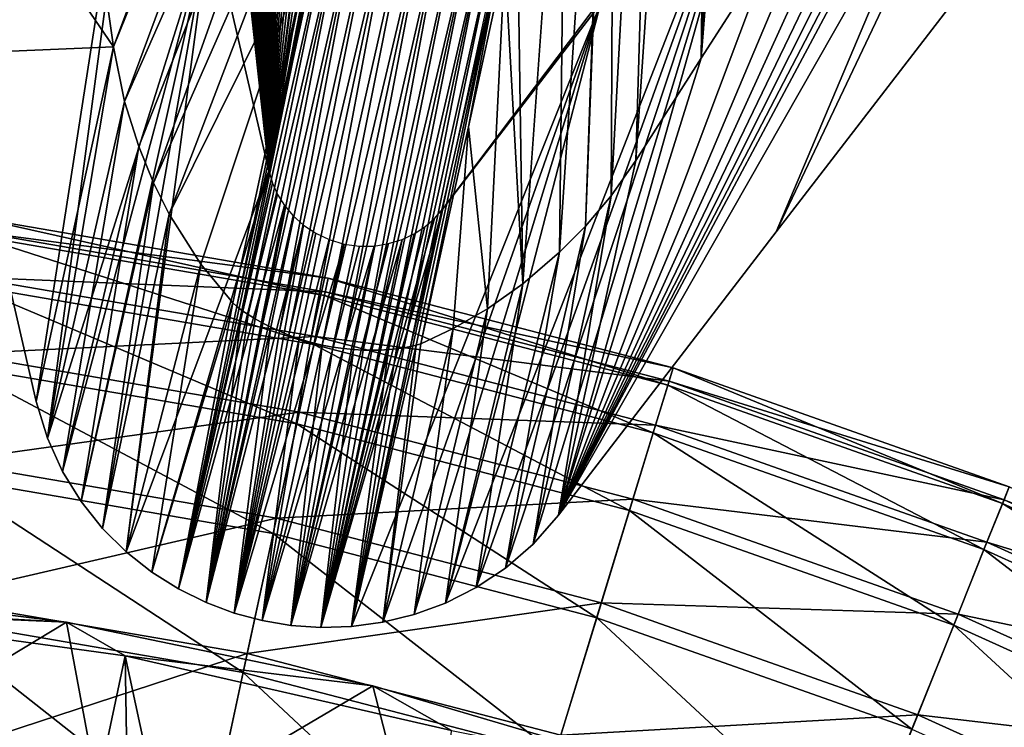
# Model space of a CAD drawing. Header units: millimetres. Extents: x -208 to -25, y 23 to 205.
# Tile 507 of 635: x -112.4 to -105.37, y 139.92 to 144.97. Entities that reach past the tile are written whole.
import ezdxf

# ---------------------------------------------------------------- set-up
doc = ezdxf.new("R2010")
doc.units = ezdxf.units.MM
doc.header["$LTSCALE"] = 65.185185
for name, color, linetype in [('133', 7, 'CONTINUOUS'), ('14', 7, 'CONTINUOUS'), ('174', 7, 'CONTINUOUS'), ('23', 7, 'CONTINUOUS'), ('250', 7, 'CONTINUOUS'), ('299', 7, 'CONTINUOUS'), ('300', 7, 'CONTINUOUS'), ('301', 7, 'CONTINUOUS'), ('33', 7, 'CONTINUOUS'), ('422', 7, 'CONTINUOUS'), ('449', 7, 'CONTINUOUS'), ('487', 7, 'CONTINUOUS'), ('530', 7, 'CONTINUOUS'), ('79', 7, 'CONTINUOUS')]:
    doc.layers.add(name, color=color, linetype=linetype)

msp = doc.modelspace()

# ---------------------------------------------------------------- linework, layer by layer
at = {"layer": '133', "linetype": 'CONTINUOUS'}
for points in [[(-112.7734, 147.6981, -168.76), (-111.4649, 147.5277, -168.76), (-112.8613, 144.7307, -164.0611), (-112.7734, 147.6981, -168.76)], [(-112.8613, 144.7307, -164.0611), (-111.4649, 147.5277, -168.76), (-112.2865, 142.2436, -160.266), (-112.8613, 144.7307, -164.0611)], [(-112.2865, 142.2436, -160.266), (-111.4649, 147.5277, -168.76), (-112.2065, 141.9811, -159.8724), (-112.2865, 142.2436, -160.266)], [(-111.4649, 147.5277, -168.76), (-111.0404, 145.6902, -165.9852), (-112.2065, 141.9811, -159.8724), (-111.4649, 147.5277, -168.76)], [(-109.1429, 140.9146, -159.2229), (-109.3614, 140.8042, -158.9635), (-107.1054, 146.5792, -168.76), (-109.1429, 140.9146, -159.2229)], [(-107.1054, 146.5792, -168.76), (-109.3614, 140.8042, -158.9635), (-108.255, 145.0841, -165.9852), (-107.1054, 146.5792, -168.76)], [(-108.9332, 141.0544, -159.5254), (-109.1429, 140.9146, -159.2229), (-107.1054, 146.5792, -168.76), (-108.9332, 141.0544, -159.5254)], [(-108.7353, 141.2258, -159.8725), (-108.9332, 141.0544, -159.5254), (-107.1054, 146.5792, -168.76), (-108.7353, 141.2258, -159.8725)], [(-108.5535, 141.4314, -160.266), (-108.7353, 141.2258, -159.8725), (-107.1054, 146.5792, -168.76), (-108.5535, 141.4314, -160.266)], [(-105.8434, 146.1902, -168.76), (-108.5535, 141.4314, -160.266), (-107.1054, 146.5792, -168.76), (-105.8434, 146.1902, -168.76)], [(-108.5535, 141.4314, -160.266), (-105.8434, 146.1902, -168.76), (-106.9974, 143.4548, -164.0611), (-108.5535, 141.4314, -160.266)], [(-105.8434, 146.1902, -168.76), (-105.3967, 145.5354, -168.0037), (-106.9974, 143.4548, -164.0611), (-105.8434, 146.1902, -168.76)], [(-112.2065, 141.9811, -159.8724), (-111.0404, 145.6902, -165.9852), (-112.0978, 141.7429, -159.5253), (-112.2065, 141.9811, -159.8724)], [(-112.0978, 141.7429, -159.5253), (-111.0404, 145.6902, -165.9852), (-111.9651, 141.5286, -159.2227), (-112.0978, 141.7429, -159.5253)], [(-111.9651, 141.5286, -159.2227), (-111.0404, 145.6902, -165.9852), (-111.8122, 141.3373, -158.9633), (-111.9651, 141.5286, -159.2227)], [(-111.8122, 141.3373, -158.9633), (-111.0404, 145.6902, -165.9852), (-111.6429, 141.1696, -158.747), (-111.8122, 141.3373, -158.9633)], [(-111.0404, 145.6902, -165.9852), (-110.6249, 143.8905, -163.2928), (-111.6429, 141.1696, -158.747), (-111.0404, 145.6902, -165.9852)], [(-109.8103, 140.6664, -158.5738), (-110.0342, 140.6361, -158.4422), (-108.255, 145.0841, -165.9852), (-109.8103, 140.6664, -158.5738)], [(-108.255, 145.0841, -165.9852), (-110.0342, 140.6361, -158.4422), (-109.3806, 143.6197, -163.2928), (-108.255, 145.0841, -165.9852)], [(-109.585, 140.7219, -158.7472), (-109.8103, 140.6664, -158.5738), (-108.255, 145.0841, -165.9852), (-109.585, 140.7219, -158.7472)], [(-109.3614, 140.8042, -158.9635), (-109.585, 140.7219, -158.7472), (-108.255, 145.0841, -165.9852), (-109.3614, 140.8042, -158.9635)], [(-111.6429, 141.1696, -158.747), (-110.6249, 143.8905, -163.2928), (-111.4609, 141.0254, -158.5736), (-111.6429, 141.1696, -158.747)], [(-111.4609, 141.0254, -158.5736), (-110.6249, 143.8905, -163.2928), (-111.2698, 140.9049, -158.442), (-111.4609, 141.0254, -158.5736)], [(-110.6249, 143.8905, -163.2928), (-110.5989, 143.8035, -163.1653), (-111.2698, 140.9049, -158.442), (-110.6249, 143.8905, -163.2928)], [(-110.5989, 143.8035, -163.1653), (-110.5612, 143.7214, -163.0489), (-111.2698, 140.9049, -158.442), (-110.5989, 143.8035, -163.1653)], [(-110.5612, 143.7214, -163.0489), (-110.5124, 143.6436, -162.943), (-111.2698, 140.9049, -158.442), (-110.5612, 143.7214, -163.0489)], [(-111.2698, 140.9049, -158.442), (-110.5124, 143.6436, -162.943), (-111.0731, 140.8076, -158.3511), (-111.2698, 140.9049, -158.442)], [(-110.5124, 143.6436, -162.943), (-110.4512, 143.5713, -162.8497), (-111.0731, 140.8076, -158.3511), (-110.5124, 143.6436, -162.943)], [(-110.4512, 143.5713, -162.8497), (-110.3756, 143.5037, -162.7686), (-111.0731, 140.8076, -158.3511), (-110.4512, 143.5713, -162.8497)], [(-110.0342, 140.6361, -158.4422), (-110.2535, 140.6294, -158.3512), (-109.3806, 143.6197, -163.2928), (-110.0342, 140.6361, -158.4422)], [(-109.3806, 143.6197, -163.2928), (-110.2535, 140.6294, -158.3512), (-109.4404, 143.5515, -163.1654), (-109.3806, 143.6197, -163.2928)], [(-111.0731, 140.8076, -158.3511), (-110.3756, 143.5037, -162.7686), (-110.8723, 140.7323, -158.298), (-111.0731, 140.8076, -158.3511)], [(-110.3756, 143.5037, -162.7686), (-110.2885, 143.4452, -162.7059), (-110.8723, 140.7323, -158.298), (-110.3756, 143.5037, -162.7686)], [(-109.4404, 143.5515, -163.1654), (-110.2535, 140.6294, -158.3512), (-109.5088, 143.4925, -163.0491), (-109.4404, 143.5515, -163.1654)], [(-109.5088, 143.4925, -163.0491), (-110.2535, 140.6294, -158.3512), (-109.5854, 143.4421, -162.9432), (-109.5088, 143.4925, -163.0491)], [(-110.2885, 143.4452, -162.7059), (-110.1927, 143.4007, -162.6683), (-110.8723, 140.7323, -158.298), (-110.2885, 143.4452, -162.7059)], [(-109.5854, 143.4421, -162.9432), (-110.2535, 140.6294, -158.3512), (-109.6711, 143.4017, -162.8499), (-109.5854, 143.4421, -162.9432)], [(-110.1927, 143.4007, -162.6683), (-110.0869, 143.3683, -162.6536), (-110.8723, 140.7323, -158.298), (-110.1927, 143.4007, -162.6683)], [(-110.0869, 143.3683, -162.6536), (-110.6722, 140.6786, -158.2812), (-110.8723, 140.7323, -158.298), (-110.0869, 143.3683, -162.6536)], [(-109.9772, 143.3538, -162.6684), (-110.6722, 140.6786, -158.2812), (-110.0869, 143.3683, -162.6536), (-109.9772, 143.3538, -162.6684)], [(-110.4675, 140.6442, -158.2981), (-110.6722, 140.6786, -158.2812), (-109.8715, 143.3545, -162.706), (-110.4675, 140.6442, -158.2981)], [(-109.8715, 143.3545, -162.706), (-110.6722, 140.6786, -158.2812), (-109.9772, 143.3538, -162.6684), (-109.8715, 143.3545, -162.706)], [(-110.2535, 140.6294, -158.3512), (-110.4675, 140.6442, -158.2981), (-109.6711, 143.4017, -162.8499), (-110.2535, 140.6294, -158.3512)], [(-109.6711, 143.4017, -162.8499), (-110.4675, 140.6442, -158.2981), (-109.768, 143.3715, -162.7688), (-109.6711, 143.4017, -162.8499)], [(-109.768, 143.3715, -162.7688), (-110.4675, 140.6442, -158.2981), (-109.8715, 143.3545, -162.706), (-109.768, 143.3715, -162.7688)]]:
    msp.add_3dface(points, dxfattribs=at)
at = {"layer": '14', "linetype": 'CONTINUOUS'}
for points in [[(-112.0697, 140.6684, -167.76), (-114.2818, 140.942, -167.76), (-114.0455, 140.7773, -151.26), (-112.0697, 140.6684, -167.76)], [(-114.0237, 140.7534, -148.76), (-112.0697, 140.6684, -167.76), (-114.0455, 140.7773, -151.26), (-114.0237, 140.7534, -148.76)], [(-111.65, 140.4269, -148.76), (-112.0697, 140.6684, -167.76), (-114.0237, 140.7534, -148.76), (-111.65, 140.4269, -148.76)], [(-109.8802, 140.2121, -167.76), (-112.0697, 140.6684, -167.76), (-111.65, 140.4269, -148.76), (-109.8802, 140.2121, -167.76)], [(-109.3177, 139.8927, -148.76), (-109.8802, 140.2121, -167.76), (-111.65, 140.4269, -148.76), (-109.3177, 139.8927, -148.76)], [(-107.7352, 139.5787, -167.76), (-109.8802, 140.2121, -167.76), (-109.3177, 139.8927, -148.76), (-107.7352, 139.5787, -167.76)]]:
    msp.add_3dface(points, dxfattribs=at)
at = {"layer": '174', "linetype": 'CONTINUOUS'}
for points in [[(-107.5339, 144.6958, -29.6216), (-107.0296, 145.4829, -21.8216), (-106.6521, 155.9068, -25.9586), (-107.5339, 144.6958, -29.6216)], [(-107.0526, 154.0702, -30.6441), (-107.5339, 144.6958, -29.6216), (-106.6521, 155.9068, -25.9586), (-107.0526, 154.0702, -30.6441)], [(-107.3964, 152.4912, -34.6786), (-107.5339, 144.6958, -29.6216), (-107.0526, 154.0702, -30.6441), (-107.3964, 152.4912, -34.6786)], [(-107.4392, 152.2944, -35.181), (-107.5339, 144.6958, -29.6216), (-107.3964, 152.4912, -34.6786), (-107.4392, 152.2944, -35.181)], [(-108.0022, 143.9654, -36.8206), (-107.5339, 144.6958, -29.6216), (-107.4392, 152.2944, -35.181), (-108.0022, 143.9654, -36.8206)], [(-107.8027, 150.6273, -39.4681), (-108.0022, 143.9654, -36.8206), (-107.4392, 152.2944, -35.181), (-107.8027, 150.6273, -39.4681)], [(-108.1781, 143.714, -39.6884), (-108.0022, 143.9654, -36.8206), (-107.8027, 150.6273, -39.4681), (-108.1781, 143.714, -39.6884)], [(-108.1519, 149.0275, -43.6067), (-108.1781, 143.714, -39.6884), (-107.8027, 150.6273, -39.4681), (-108.1519, 149.0275, -43.6067)], [(-108.3616, 143.4963, -42.5008), (-108.1781, 143.714, -39.6884), (-108.1519, 149.0275, -43.6067), (-108.3616, 143.4963, -42.5008)], [(-108.1695, 148.9466, -43.8157), (-108.3616, 143.4963, -42.5008), (-108.1519, 149.0275, -43.6067), (-108.1695, 148.9466, -43.8157)], [(-108.5463, 143.31, -45.2597), (-108.3616, 143.4963, -42.5008), (-108.1695, 148.9466, -43.8157), (-108.5463, 143.31, -45.2597)], [(-108.5001, 147.4211, -47.75), (-108.5463, 143.31, -45.2597), (-108.1695, 148.9466, -43.8157), (-108.5001, 147.4211, -47.75)], [(-108.8505, 145.7993, -51.949), (-108.8098, 143.0842, -49.3176), (-108.5001, 147.4211, -47.75), (-108.8505, 145.7993, -51.949)], [(-108.8098, 143.0842, -49.3176), (-108.5463, 143.31, -45.2597), (-108.5001, 147.4211, -47.75), (-108.8098, 143.0842, -49.3176)], [(-108.9375, 145.3979, -52.9988), (-108.8098, 143.0842, -49.3176), (-108.8505, 145.7993, -51.949), (-108.9375, 145.3979, -52.9988)], [(-109.1972, 144.2055, -56.1528), (-109.0607, 142.906, -53.2142), (-108.9375, 145.3979, -52.9988), (-109.1972, 144.2055, -56.1528)], [(-109.0607, 142.906, -53.2142), (-108.8098, 143.0842, -49.3176), (-108.9375, 145.3979, -52.9988), (-109.0607, 142.906, -53.2142)], [(-109.5387, 142.6556, -60.3613), (-109.3069, 142.7643, -56.8887), (-109.1972, 144.2055, -56.1528), (-109.5387, 142.6556, -60.3613)], [(-109.3069, 142.7643, -56.8887), (-109.0607, 142.906, -53.2142), (-109.1972, 144.2055, -56.1528), (-109.3069, 142.7643, -56.8887)]]:
    msp.add_3dface(points, dxfattribs=at)
at = {"layer": '23', "linetype": 'CONTINUOUS'}
for points in [[(-114.2818, 140.942, -167.76), (-112.0697, 140.6684, -167.76), (-114.1326, 139.4233, -167.76), (-114.2818, 140.942, -167.76)], [(-114.1326, 139.4233, -167.76), (-112.0697, 140.6684, -167.76), (-111.7763, 139.0933, -167.76), (-114.1326, 139.4233, -167.76)], [(-112.0697, 140.6684, -167.76), (-109.8802, 140.2121, -167.76), (-111.7763, 139.0933, -167.76), (-112.0697, 140.6684, -167.76)], [(-111.7763, 139.0933, -167.76), (-109.8802, 140.2121, -167.76), (-109.4497, 138.5438, -167.76), (-111.7763, 139.0933, -167.76)], [(-109.8802, 140.2121, -167.76), (-107.7352, 139.5787, -167.76), (-109.4497, 138.5438, -167.76), (-109.8802, 140.2121, -167.76)]]:
    msp.add_3dface(points, dxfattribs=at)
at = {"layer": '250', "linetype": 'CONTINUOUS'}
for points in [[(-110.4817, 142.7186, -62.166), (-110.4077, 142.6923, -62.2688), (-109.6842, 146.0981, -53.1862), (-110.4817, 142.7186, -62.166)], [(-109.8097, 146.0789, -53.1685), (-110.4817, 142.7186, -62.166), (-109.6842, 146.0981, -53.1862), (-109.8097, 146.0789, -53.1685)], [(-110.4077, 142.6923, -62.2688), (-110.3281, 142.6684, -62.3346), (-109.6842, 146.0981, -53.1862), (-110.4077, 142.6923, -62.2688)], [(-109.6842, 146.0981, -53.1862), (-110.3281, 142.6684, -62.3346), (-109.558, 146.0952, -53.1956), (-109.6842, 146.0981, -53.1862)], [(-110.3281, 142.6684, -62.3346), (-110.2438, 142.6472, -62.3811), (-109.558, 146.0952, -53.1956), (-110.3281, 142.6684, -62.3346)], [(-109.558, 146.0952, -53.1956), (-110.2438, 142.6472, -62.3811), (-109.4351, 146.0684, -53.1956), (-109.558, 146.0952, -53.1956)], [(-110.6682, 142.8035, -61.7043), (-110.6105, 142.7741, -61.8832), (-109.9303, 146.0392, -53.1434), (-110.6682, 142.8035, -61.7043)], [(-110.0419, 145.9807, -53.1119), (-110.6682, 142.8035, -61.7043), (-109.9303, 146.0392, -53.1434), (-110.0419, 145.9807, -53.1119)], [(-110.6105, 142.7741, -61.8832), (-110.5486, 142.7458, -62.0371), (-109.9303, 146.0392, -53.1434), (-110.6105, 142.7741, -61.8832)], [(-110.5486, 142.7458, -62.0371), (-110.4817, 142.7186, -62.166), (-109.8097, 146.0789, -53.1685), (-110.5486, 142.7458, -62.0371)], [(-109.9303, 146.0392, -53.1434), (-110.5486, 142.7458, -62.0371), (-109.8097, 146.0789, -53.1685), (-109.9303, 146.0392, -53.1434)], [(-110.2438, 142.6472, -62.3811), (-110.1673, 142.6329, -62.3392), (-109.4351, 146.0684, -53.1956), (-110.2438, 142.6472, -62.3811)], [(-110.1673, 142.6329, -62.3392), (-110.0912, 142.6219, -62.2844), (-109.4351, 146.0684, -53.1956), (-110.1673, 142.6329, -62.3392)], [(-109.4351, 146.0684, -53.1956), (-110.0912, 142.6219, -62.2844), (-109.319, 146.0187, -53.1862), (-109.4351, 146.0684, -53.1956)], [(-110.0912, 142.6219, -62.2844), (-110.0184, 142.6147, -62.1969), (-109.319, 146.0187, -53.1862), (-110.0912, 142.6219, -62.2844)], [(-110.0184, 142.6147, -62.1969), (-109.9509, 142.611, -62.086), (-109.319, 146.0187, -53.1862), (-110.0184, 142.6147, -62.1969)], [(-109.319, 146.0187, -53.1862), (-109.9509, 142.611, -62.086), (-109.2129, 145.9491, -53.1685), (-109.319, 146.0187, -53.1862)], [(-110.7717, 142.8644, -61.2658), (-110.7221, 142.8338, -61.4992), (-110.0419, 145.9807, -53.1119), (-110.7717, 142.8644, -61.2658)], [(-110.1405, 145.9051, -53.075), (-110.7717, 142.8644, -61.2658), (-110.0419, 145.9807, -53.1119), (-110.1405, 145.9051, -53.075)], [(-110.7221, 142.8338, -61.4992), (-110.6682, 142.8035, -61.7043), (-110.0419, 145.9807, -53.1119), (-110.7221, 142.8338, -61.4992)], [(-109.9509, 142.611, -62.086), (-109.8871, 142.61, -61.9538), (-109.2129, 145.9491, -53.1685), (-109.9509, 142.611, -62.086)], [(-109.2129, 145.9491, -53.1685), (-109.8871, 142.61, -61.9538), (-109.1197, 145.8628, -53.1434), (-109.2129, 145.9491, -53.1685)], [(-110.8162, 142.8947, -61.0013), (-110.7717, 142.8644, -61.2658), (-110.1405, 145.9051, -53.075), (-110.8162, 142.8947, -61.0013)], [(-110.2219, 145.814, -53.0336), (-110.8162, 142.8947, -61.0013), (-110.1405, 145.9051, -53.075), (-110.2219, 145.814, -53.0336)], [(-110.8536, 142.923, -60.7016), (-110.8162, 142.8947, -61.0013), (-110.2219, 145.814, -53.0336), (-110.8536, 142.923, -60.7016)], [(-110.2904, 145.6887, -52.9999), (-110.8536, 142.923, -60.7016), (-110.2219, 145.814, -53.0336), (-110.2904, 145.6887, -52.9999)], [(-109.8871, 142.61, -61.9538), (-109.8262, 142.6113, -61.8007), (-109.1197, 145.8628, -53.1434), (-109.8871, 142.61, -61.9538)], [(-109.8262, 142.6113, -61.8007), (-109.768, 142.6148, -61.6262), (-109.1197, 145.8628, -53.1434), (-109.8262, 142.6113, -61.8007)], [(-109.1197, 145.8628, -53.1434), (-109.768, 142.6148, -61.6262), (-109.0425, 145.7632, -53.1119), (-109.1197, 145.8628, -53.1434)], [(-109.768, 142.6148, -61.6262), (-109.7126, 142.6203, -61.429), (-109.0425, 145.7632, -53.1119), (-109.768, 142.6148, -61.6262)], [(-109.7126, 142.6203, -61.429), (-109.6605, 142.6274, -61.207), (-109.0425, 145.7632, -53.1119), (-109.7126, 142.6203, -61.429)], [(-109.0425, 145.7632, -53.1119), (-109.6605, 142.6274, -61.207), (-108.9842, 145.6535, -53.075), (-109.0425, 145.7632, -53.1119)], [(-110.8817, 142.9477, -60.3613), (-110.8536, 142.923, -60.7016), (-110.2904, 145.6887, -52.9999), (-110.8817, 142.9477, -60.3613)], [(-109.6605, 142.6274, -61.207), (-109.6128, 142.636, -60.9575), (-108.9842, 145.6535, -53.075), (-109.6605, 142.6274, -61.207)], [(-108.9842, 145.6535, -53.075), (-109.6128, 142.636, -60.9575), (-108.948, 145.5369, -53.0336), (-108.9842, 145.6535, -53.075)], [(-109.6128, 142.636, -60.9575), (-109.5715, 142.6456, -60.677), (-108.948, 145.5369, -53.0336), (-109.6128, 142.636, -60.9575)], [(-109.5715, 142.6456, -60.677), (-109.5387, 142.6556, -60.3613), (-108.948, 145.5369, -53.0336), (-109.5715, 142.6456, -60.677)], [(-109.5387, 142.6556, -60.3613), (-109.1972, 144.2055, -56.1528), (-108.948, 145.5369, -53.0336), (-109.5387, 142.6556, -60.3613)], [(-109.1972, 144.2055, -56.1528), (-108.9375, 145.3979, -52.9988), (-108.948, 145.5369, -53.0336), (-109.1972, 144.2055, -56.1528)]]:
    msp.add_3dface(points, dxfattribs=at)
at = {"layer": '299', "linetype": 'CONTINUOUS'}
for points in [[(-113.4528, 147.2883, -168.0037), (-112.8613, 144.7307, -164.0611), (-111.7351, 144.7777, -36.8197), (-113.4528, 147.2883, -168.0037)], [(-111.9161, 146.0477, -26.1525), (-113.4528, 147.2883, -168.0037), (-111.7351, 144.7777, -36.8197), (-111.9161, 146.0477, -26.1525)], [(-112.8613, 144.7307, -164.0611), (-112.2865, 142.2436, -160.266), (-111.7351, 144.7777, -36.8197), (-112.8613, 144.7307, -164.0611)]]:
    msp.add_3dface(points, dxfattribs=at)
at = {"layer": '300', "linetype": 'CONTINUOUS'}
for points in [[(-112.2865, 142.2436, -160.266), (-112.2065, 141.9811, -159.8724), (-111.7351, 144.7777, -36.8197), (-112.2865, 142.2436, -160.266)], [(-111.7351, 144.7777, -36.8197), (-112.2065, 141.9811, -159.8724), (-111.6566, 144.3871, -40.4934), (-111.7351, 144.7777, -36.8197)], [(-112.2065, 141.9811, -159.8724), (-112.0978, 141.7429, -159.5253), (-111.6566, 144.3871, -40.4934), (-112.2065, 141.9811, -159.8724)], [(-111.6566, 144.3871, -40.4934), (-112.0978, 141.7429, -159.5253), (-111.5544, 144.0648, -43.934), (-111.6566, 144.3871, -40.4934)], [(-112.0978, 141.7429, -159.5253), (-111.9651, 141.5286, -159.2227), (-111.5544, 144.0648, -43.934), (-112.0978, 141.7429, -159.5253)], [(-111.5544, 144.0648, -43.934), (-111.9651, 141.5286, -159.2227), (-111.4481, 143.8055, -47.1448), (-111.5544, 144.0648, -43.934)], [(-111.9651, 141.5286, -159.2227), (-111.8122, 141.3373, -158.9633), (-111.4481, 143.8055, -47.1448), (-111.9651, 141.5286, -159.2227)], [(-111.4481, 143.8055, -47.1448), (-111.8122, 141.3373, -158.9633), (-111.3362, 143.5826, -50.148), (-111.4481, 143.8055, -47.1448)], [(-111.8122, 141.3373, -158.9633), (-111.6429, 141.1696, -158.747), (-111.3362, 143.5826, -50.148), (-111.8122, 141.3373, -158.9633)], [(-111.3362, 143.5826, -50.148), (-111.6429, 141.1696, -158.747), (-111.1097, 143.2241, -55.582), (-111.3362, 143.5826, -50.148)], [(-111.6429, 141.1696, -158.747), (-111.4609, 141.0254, -158.5736), (-111.1097, 143.2241, -55.582), (-111.6429, 141.1696, -158.747)], [(-111.4609, 141.0254, -158.5736), (-110.8817, 142.9477, -60.3613), (-111.1097, 143.2241, -55.582), (-111.4609, 141.0254, -158.5736)], [(-111.4609, 141.0254, -158.5736), (-111.2698, 140.9049, -158.442), (-110.8817, 142.9477, -60.3613), (-111.4609, 141.0254, -158.5736)], [(-111.2698, 140.9049, -158.442), (-110.8536, 142.923, -60.7016), (-110.8817, 142.9477, -60.3613), (-111.2698, 140.9049, -158.442)], [(-111.2698, 140.9049, -158.442), (-110.8162, 142.8947, -61.0013), (-110.8536, 142.923, -60.7016), (-111.2698, 140.9049, -158.442)], [(-111.2698, 140.9049, -158.442), (-111.0731, 140.8076, -158.3511), (-110.8162, 142.8947, -61.0013), (-111.2698, 140.9049, -158.442)], [(-111.0731, 140.8076, -158.3511), (-110.7717, 142.8644, -61.2658), (-110.8162, 142.8947, -61.0013), (-111.0731, 140.8076, -158.3511)], [(-111.0731, 140.8076, -158.3511), (-110.7221, 142.8338, -61.4992), (-110.7717, 142.8644, -61.2658), (-111.0731, 140.8076, -158.3511)], [(-111.0731, 140.8076, -158.3511), (-110.6682, 142.8035, -61.7043), (-110.7221, 142.8338, -61.4992), (-111.0731, 140.8076, -158.3511)], [(-111.0731, 140.8076, -158.3511), (-110.6105, 142.7741, -61.8832), (-110.6682, 142.8035, -61.7043), (-111.0731, 140.8076, -158.3511)], [(-111.0731, 140.8076, -158.3511), (-110.8723, 140.7323, -158.298), (-110.6105, 142.7741, -61.8832), (-111.0731, 140.8076, -158.3511)], [(-110.8723, 140.7323, -158.298), (-110.5486, 142.7458, -62.0371), (-110.6105, 142.7741, -61.8832), (-110.8723, 140.7323, -158.298)], [(-110.8723, 140.7323, -158.298), (-110.4817, 142.7186, -62.166), (-110.5486, 142.7458, -62.0371), (-110.8723, 140.7323, -158.298)], [(-110.8723, 140.7323, -158.298), (-110.4077, 142.6923, -62.2688), (-110.4817, 142.7186, -62.166), (-110.8723, 140.7323, -158.298)], [(-110.8723, 140.7323, -158.298), (-110.6722, 140.6786, -158.2812), (-110.4077, 142.6923, -62.2688), (-110.8723, 140.7323, -158.298)], [(-110.6722, 140.6786, -158.2812), (-110.3281, 142.6684, -62.3346), (-110.4077, 142.6923, -62.2688), (-110.6722, 140.6786, -158.2812)], [(-110.6722, 140.6786, -158.2812), (-110.2438, 142.6472, -62.3811), (-110.3281, 142.6684, -62.3346), (-110.6722, 140.6786, -158.2812)]]:
    msp.add_3dface(points, dxfattribs=at)
at = {"layer": '301', "linetype": 'CONTINUOUS'}
for points in [[(-108.5535, 141.4314, -160.266), (-106.9974, 143.4548, -164.0611), (-103.1569, 151.5397, 38.8825), (-108.5535, 141.4314, -160.266)], [(-108.5535, 141.4314, -160.266), (-103.1569, 151.5397, 38.8825), (-103.9142, 150.3545, 26.9537), (-108.5535, 141.4314, -160.266)], [(-106.9974, 143.4548, -164.0611), (-105.3967, 145.5354, -168.0037), (-103.1569, 151.5397, 38.8825), (-106.9974, 143.4548, -164.0611)], [(-108.5535, 141.4314, -160.266), (-103.9142, 150.3545, 26.9537), (-104.6247, 149.2428, 15.78), (-108.5535, 141.4314, -160.266)], [(-108.5535, 141.4314, -160.266), (-104.6247, 149.2428, 15.78), (-105.2886, 148.2043, 5.3583), (-108.5535, 141.4314, -160.266)], [(-108.5535, 141.4314, -160.266), (-105.2886, 148.2043, 5.3583), (-105.9095, 147.2332, -4.3663), (-108.5535, 141.4314, -160.266)], [(-108.5535, 141.4314, -160.266), (-105.9095, 147.2332, -4.3663), (-106.4893, 146.327, -13.4178), (-108.5535, 141.4314, -160.266)], [(-108.5535, 141.4314, -160.266), (-106.4893, 146.327, -13.4178), (-107.0296, 145.4829, -21.8216), (-108.5535, 141.4314, -160.266)], [(-108.5535, 141.4314, -160.266), (-107.0296, 145.4829, -21.8216), (-107.5339, 144.6958, -29.6216), (-108.5535, 141.4314, -160.266)], [(-108.0022, 143.9654, -36.8206), (-108.5535, 141.4314, -160.266), (-107.5339, 144.6958, -29.6216), (-108.0022, 143.9654, -36.8206)]]:
    msp.add_3dface(points, dxfattribs=at)
at = {"layer": '33', "linetype": 'CONTINUOUS'}
for points in [[(-111.65, 140.4269, -148.76), (-114.0237, 140.7534, -148.76), (-113.1737, 133.2486, -148.76), (-111.65, 140.4269, -148.76)], [(-111.5268, 132.8922, -148.76), (-111.65, 140.4269, -148.76), (-113.1737, 133.2486, -148.76), (-111.5268, 132.8922, -148.76)], [(-109.3177, 139.8927, -148.76), (-111.65, 140.4269, -148.76), (-109.9219, 132.3986, -148.76), (-109.3177, 139.8927, -148.76)], [(-109.9219, 132.3986, -148.76), (-111.65, 140.4269, -148.76), (-111.5268, 132.8922, -148.76), (-109.9219, 132.3986, -148.76)]]:
    msp.add_3dface(points, dxfattribs=at)
at = {"layer": '422', "linetype": 'CONTINUOUS'}
for points in [[(-102.9238, 152.1647, -168.76), (-108.255, 145.0841, -165.9852), (-109.3806, 143.6197, -163.2928), (-102.9238, 152.1647, -168.76)], [(-102.9238, 152.1647, -168.76), (-109.3806, 143.6197, -163.2928), (-108.9917, 145.4075, -76.2031), (-102.9238, 152.1647, -168.76)]]:
    msp.add_3dface(points, dxfattribs=at)
at = {"layer": '449', "linetype": 'CONTINUOUS'}
for points in [[(-108.756, 152.7286, -34.8209), (-111.9161, 146.0477, -26.1525), (-111.7351, 144.7777, -36.8197), (-108.756, 152.7286, -34.8209)], [(-109.0306, 151.4646, -38.0634), (-108.756, 152.7286, -34.8209), (-111.7351, 144.7777, -36.8197), (-109.0306, 151.4646, -38.0634)], [(-109.0306, 151.4646, -38.0634), (-111.7351, 144.7777, -36.8197), (-111.6566, 144.3871, -40.4934), (-109.0306, 151.4646, -38.0634)], [(-109.5135, 149.2376, -43.8218), (-109.0306, 151.4646, -38.0634), (-111.6566, 144.3871, -40.4934), (-109.5135, 149.2376, -43.8218)], [(-109.5135, 149.2376, -43.8218), (-111.6566, 144.3871, -40.4934), (-111.5544, 144.0648, -43.934), (-109.5135, 149.2376, -43.8218)], [(-109.5135, 149.2376, -43.8218), (-111.5544, 144.0648, -43.934), (-111.4481, 143.8055, -47.1448), (-109.5135, 149.2376, -43.8218)], [(-109.9656, 147.1711, -49.1491), (-109.5135, 149.2376, -43.8218), (-111.4481, 143.8055, -47.1448), (-109.9656, 147.1711, -49.1491)], [(-109.9656, 147.1711, -49.1491), (-111.4481, 143.8055, -47.1448), (-111.3362, 143.5826, -50.148), (-109.9656, 147.1711, -49.1491)], [(-110.2904, 145.6887, -52.9999), (-109.9656, 147.1711, -49.1491), (-111.3362, 143.5826, -50.148), (-110.2904, 145.6887, -52.9999)], [(-110.2904, 145.6887, -52.9999), (-111.3362, 143.5826, -50.148), (-111.1097, 143.2241, -55.582), (-110.2904, 145.6887, -52.9999)], [(-110.8817, 142.9477, -60.3613), (-110.2904, 145.6887, -52.9999), (-111.1097, 143.2241, -55.582), (-110.8817, 142.9477, -60.3613)]]:
    msp.add_3dface(points, dxfattribs=at)
at = {"layer": '487', "linetype": 'CONTINUOUS'}
for points in [[(-110.6249, 143.8905, -163.2928), (-111.0404, 145.6902, -165.9852), (-112.4852, 160.809, 40.43), (-110.6249, 143.8905, -163.2928)], [(-110.6249, 143.8905, -163.2928), (-112.4852, 160.809, 40.43), (-112.3934, 160.1806, 35.4079), (-110.6249, 143.8905, -163.2928)], [(-110.6249, 143.8905, -163.2928), (-112.3934, 160.1806, 35.4079), (-112.3044, 159.5717, 30.544), (-110.6249, 143.8905, -163.2928)], [(-110.6249, 143.8905, -163.2928), (-112.3044, 159.5717, 30.544), (-112.2182, 158.9824, 25.8389), (-110.6249, 143.8905, -163.2928)], [(-110.6249, 143.8905, -163.2928), (-112.2182, 158.9824, 25.8389), (-112.135, 158.413, 21.2967), (-110.6249, 143.8905, -163.2928)], [(-110.6249, 143.8905, -163.2928), (-112.135, 158.413, 21.2967), (-112.0544, 157.8625, 16.907), (-110.6249, 143.8905, -163.2928)], [(-110.6249, 143.8905, -163.2928), (-112.0544, 157.8625, 16.907), (-111.9764, 157.3294, 12.6599), (-110.6249, 143.8905, -163.2928)], [(-110.6249, 143.8905, -163.2928), (-111.9764, 157.3294, 12.6599), (-111.901, 156.8144, 8.5601), (-110.6249, 143.8905, -163.2928)], [(-110.6249, 143.8905, -163.2928), (-111.901, 156.8144, 8.5601), (-111.8281, 156.3161, 4.5966), (-110.6249, 143.8905, -163.2928)], [(-110.6249, 143.8905, -163.2928), (-111.8281, 156.3161, 4.5966), (-111.7574, 155.834, 0.7652), (-110.6249, 143.8905, -163.2928)], [(-110.6249, 143.8905, -163.2928), (-111.7574, 155.834, 0.7652), (-111.6891, 155.3682, -2.9326), (-110.6249, 143.8905, -163.2928)], [(-110.6249, 143.8905, -163.2928), (-111.6891, 155.3682, -2.9326), (-111.623, 154.9174, -6.5081), (-110.6249, 143.8905, -163.2928)], [(-110.6249, 143.8905, -163.2928), (-111.623, 154.9174, -6.5081), (-111.5591, 154.4816, -9.9596), (-110.6249, 143.8905, -163.2928)], [(-110.6249, 143.8905, -163.2928), (-111.5591, 154.4816, -9.9596), (-111.4972, 154.0605, -13.2912), (-110.6249, 143.8905, -163.2928)], [(-110.6249, 143.8905, -163.2928), (-111.4972, 154.0605, -13.2912), (-111.4373, 153.6529, -16.5118), (-110.6249, 143.8905, -163.2928)], [(-110.6249, 143.8905, -163.2928), (-111.4373, 153.6529, -16.5118), (-111.3794, 153.2591, -19.6179), (-110.6249, 143.8905, -163.2928)], [(-110.6249, 143.8905, -163.2928), (-111.3794, 153.2591, -19.6179), (-111.3234, 152.8784, -22.6164), (-110.6249, 143.8905, -163.2928)], [(-110.6249, 143.8905, -163.2928), (-111.3234, 152.8784, -22.6164), (-111.2692, 152.5102, -25.5116), (-110.6249, 143.8905, -163.2928)], [(-110.6249, 143.8905, -163.2928), (-111.2692, 152.5102, -25.5116), (-111.2168, 152.1547, -28.3015), (-110.6249, 143.8905, -163.2928)], [(-110.6249, 143.8905, -163.2928), (-111.2168, 152.1547, -28.3015), (-111.166, 151.8108, -30.9949), (-110.6249, 143.8905, -163.2928)], [(-110.6249, 143.8905, -163.2928), (-111.166, 151.8108, -30.9949), (-111.1169, 151.4784, -33.5919), (-110.6249, 143.8905, -163.2928)], [(-110.6249, 143.8905, -163.2928), (-111.1169, 151.4784, -33.5919), (-111.0695, 151.1574, -36.0942), (-110.6249, 143.8905, -163.2928)], [(-110.6249, 143.8905, -163.2928), (-111.0695, 151.1574, -36.0942), (-111.0235, 150.8467, -38.5104), (-110.6249, 143.8905, -163.2928)], [(-110.6249, 143.8905, -163.2928), (-111.0235, 150.8467, -38.5104), (-110.979, 150.5465, -40.8375), (-110.6249, 143.8905, -163.2928)], [(-110.6249, 143.8905, -163.2928), (-110.979, 150.5465, -40.8375), (-110.9359, 150.2563, -43.0809), (-110.6249, 143.8905, -163.2928)], [(-110.6249, 143.8905, -163.2928), (-110.9359, 150.2563, -43.0809), (-110.8941, 149.9753, -45.2457), (-110.6249, 143.8905, -163.2928)], [(-110.6249, 143.8905, -163.2928), (-110.8941, 149.9753, -45.2457), (-110.8537, 149.7039, -47.3295), (-110.6249, 143.8905, -163.2928)], [(-110.6249, 143.8905, -163.2928), (-110.8537, 149.7039, -47.3295), (-110.8145, 149.4412, -49.3387), (-110.6249, 143.8905, -163.2928)], [(-110.6249, 143.8905, -163.2928), (-110.8145, 149.4412, -49.3387), (-110.7765, 149.1869, -51.2749), (-110.6249, 143.8905, -163.2928)], [(-110.6249, 143.8905, -163.2928), (-110.7765, 149.1869, -51.2749), (-110.7397, 148.9411, -53.1379), (-110.6249, 143.8905, -163.2928)], [(-110.6249, 143.8905, -163.2928), (-110.7397, 148.9411, -53.1379), (-110.7039, 148.7031, -54.9336), (-110.6249, 143.8905, -163.2928)], [(-110.6249, 143.8905, -163.2928), (-110.7039, 148.7031, -54.9336), (-110.6693, 148.4728, -56.6609), (-110.6249, 143.8905, -163.2928)], [(-110.6249, 143.8905, -163.2928), (-110.6693, 148.4728, -56.6609), (-110.6357, 148.2501, -58.322), (-110.6249, 143.8905, -163.2928)], [(-110.6249, 143.8905, -163.2928), (-110.6357, 148.2501, -58.322), (-110.603, 148.0344, -59.9211), (-110.6249, 143.8905, -163.2928)], [(-110.6249, 143.8905, -163.2928), (-110.603, 148.0344, -59.9211), (-110.5714, 147.8259, -61.4564), (-110.6249, 143.8905, -163.2928)], [(-110.6249, 143.8905, -163.2928), (-110.5714, 147.8259, -61.4564), (-110.5407, 147.624, -62.9318), (-110.6249, 143.8905, -163.2928)], [(-110.6249, 143.8905, -163.2928), (-110.5407, 147.624, -62.9318), (-110.5108, 147.4286, -64.3492), (-110.6249, 143.8905, -163.2928)], [(-110.6249, 143.8905, -163.2928), (-110.5108, 147.4286, -64.3492), (-110.4818, 147.2396, -65.708), (-110.6249, 143.8905, -163.2928)], [(-110.6249, 143.8905, -163.2928), (-110.4818, 147.2396, -65.708), (-110.4537, 147.0565, -67.0123), (-110.6249, 143.8905, -163.2928)], [(-110.6249, 143.8905, -163.2928), (-110.4537, 147.0565, -67.0123), (-110.4263, 146.8793, -68.2619), (-110.6249, 143.8905, -163.2928)], [(-110.6249, 143.8905, -163.2928), (-110.4263, 146.8793, -68.2619), (-110.3997, 146.708, -69.4582), (-110.6249, 143.8905, -163.2928)], [(-110.6249, 143.8905, -163.2928), (-110.3997, 146.708, -69.4582), (-110.3738, 146.5418, -70.6048), (-110.6249, 143.8905, -163.2928)], [(-110.6249, 143.8905, -163.2928), (-110.3738, 146.5418, -70.6048), (-110.3486, 146.3811, -71.7005), (-110.6249, 143.8905, -163.2928)], [(-110.6249, 143.8905, -163.2928), (-110.3486, 146.3811, -71.7005), (-110.3241, 146.2254, -72.7481), (-110.6249, 143.8905, -163.2928)], [(-110.6249, 143.8905, -163.2928), (-110.3241, 146.2254, -72.7481), (-110.3185, 146.1896, -72.9871), (-110.6249, 143.8905, -163.2928)], [(-110.6249, 143.8905, -163.2928), (-110.3185, 146.1896, -72.9871), (-110.3002, 146.0744, -73.7511), (-110.6249, 143.8905, -163.2928)], [(-110.6249, 143.8905, -163.2928), (-110.3002, 146.0744, -73.7511), (-110.277, 145.9281, -74.7079), (-110.6249, 143.8905, -163.2928)], [(-110.6249, 143.8905, -163.2928), (-110.277, 145.9281, -74.7079), (-110.2543, 145.7866, -75.6186), (-110.6249, 143.8905, -163.2928)], [(-110.6249, 143.8905, -163.2928), (-110.2543, 145.7866, -75.6186), (-110.2455, 145.7343, -75.9053), (-110.6249, 143.8905, -163.2928)], [(-110.236, 145.6782, -76.2031), (-110.6249, 143.8905, -163.2928), (-110.2455, 145.7343, -75.9053), (-110.236, 145.6782, -76.2031)]]:
    msp.add_3dface(points, dxfattribs=at)
at = {"layer": '530', "linetype": 'CONTINUOUS'}
for points in [[(-112.7276, 143.429, 51.0866), (-110.2273, 143.0003, 51.0866), (-112.7113, 143.5564, 48.5051), (-112.7276, 143.429, 51.0866)], [(-112.7113, 143.5564, 48.5051), (-110.2002, 143.1259, 48.5051), (-112.724, 143.4572, 45.9223), (-112.7113, 143.5564, 48.5051)], [(-112.7113, 143.5564, 48.5051), (-110.2273, 143.0003, 51.0866), (-110.2002, 143.1259, 48.5051), (-112.7113, 143.5564, 48.5051)], [(-112.7728, 143.0758, 53.6466), (-110.3023, 142.6522, 53.6466), (-112.7276, 143.429, 51.0866), (-112.7728, 143.0758, 53.6466)], [(-112.724, 143.4572, 45.9223), (-110.2213, 143.028, 45.9223), (-112.7656, 143.1319, 43.3585), (-112.724, 143.4572, 45.9223)], [(-112.7276, 143.429, 51.0866), (-110.3023, 142.6522, 53.6466), (-110.2273, 143.0003, 51.0866), (-112.7276, 143.429, 51.0866)], [(-112.724, 143.4572, 45.9223), (-110.2002, 143.1259, 48.5051), (-110.2213, 143.028, 45.9223), (-112.724, 143.4572, 45.9223)], [(-112.8466, 142.4997, 56.1652), (-110.4246, 142.0844, 56.1652), (-112.7728, 143.0758, 53.6466), (-112.8466, 142.4997, 56.1652)], [(-112.7656, 143.1319, 43.3585), (-110.2904, 142.7075, 43.3585), (-112.8359, 142.5833, 40.8337), (-112.7656, 143.1319, 43.3585)], [(-112.7728, 143.0758, 53.6466), (-110.4246, 142.0844, 56.1652), (-110.3023, 142.6522, 53.6466), (-112.7728, 143.0758, 53.6466)], [(-112.7656, 143.1319, 43.3585), (-110.2213, 143.028, 45.9223), (-110.2904, 142.7075, 43.3585), (-112.7656, 143.1319, 43.3585)], [(-110.2273, 143.0003, 51.0866), (-107.7723, 142.3611, 51.0866), (-110.2002, 143.1259, 48.5051), (-110.2273, 143.0003, 51.0866)], [(-110.2002, 143.1259, 48.5051), (-107.7347, 142.4839, 48.5051), (-110.2213, 143.028, 45.9223), (-110.2002, 143.1259, 48.5051)], [(-110.2002, 143.1259, 48.5051), (-107.7723, 142.3611, 51.0866), (-107.7347, 142.4839, 48.5051), (-110.2002, 143.1259, 48.5051)], [(-110.3023, 142.6522, 53.6466), (-107.8766, 142.0206, 53.6466), (-110.2273, 143.0003, 51.0866), (-110.3023, 142.6522, 53.6466)], [(-110.2213, 143.028, 45.9223), (-107.764, 142.3882, 45.9223), (-110.2904, 142.7075, 43.3585), (-110.2213, 143.028, 45.9223)], [(-110.2273, 143.0003, 51.0866), (-107.8766, 142.0206, 53.6466), (-107.7723, 142.3611, 51.0866), (-110.2273, 143.0003, 51.0866)], [(-110.2213, 143.028, 45.9223), (-107.7347, 142.4839, 48.5051), (-107.764, 142.3882, 45.9223), (-110.2213, 143.028, 45.9223)], [(-112.8359, 142.5833, 40.8337), (-110.2904, 142.7075, 43.3585), (-110.4069, 142.1668, 40.8337), (-112.8359, 142.5833, 40.8337)], [(-110.4246, 142.0844, 56.1652), (-108.0466, 141.4652, 56.1652), (-110.3023, 142.6522, 53.6466), (-110.4246, 142.0844, 56.1652)], [(-110.2904, 142.7075, 43.3585), (-107.86, 142.0747, 43.3585), (-110.4069, 142.1668, 40.8337), (-110.2904, 142.7075, 43.3585)], [(-110.3023, 142.6522, 53.6466), (-108.0466, 141.4652, 56.1652), (-107.8766, 142.0206, 53.6466), (-110.3023, 142.6522, 53.6466)], [(-110.2904, 142.7075, 43.3585), (-107.764, 142.3882, 45.9223), (-107.86, 142.0747, 43.3585), (-110.2904, 142.7075, 43.3585)], [(-112.8359, 142.5833, 40.8337), (-110.4069, 142.1668, 40.8337), (-112.9342, 141.8155, 38.3676), (-112.8359, 142.5833, 40.8337)], [(-112.9483, 141.7051, 58.6226), (-110.5934, 141.3013, 58.6226), (-112.8466, 142.4997, 56.1652), (-112.9483, 141.7051, 58.6226)], [(-112.8466, 142.4997, 56.1652), (-110.5934, 141.3013, 58.6226), (-110.4246, 142.0844, 56.1652), (-112.8466, 142.4997, 56.1652)], [(-107.7723, 142.3611, 51.0866), (-105.3804, 141.5159, 51.0866), (-107.7347, 142.4839, 48.5051), (-107.7723, 142.3611, 51.0866)], [(-107.7347, 142.4839, 48.5051), (-105.3325, 141.6352, 48.5051), (-107.764, 142.3882, 45.9223), (-107.7347, 142.4839, 48.5051)], [(-107.7347, 142.4839, 48.5051), (-105.3804, 141.5159, 51.0866), (-105.3325, 141.6352, 48.5051), (-107.7347, 142.4839, 48.5051)], [(-107.8766, 142.0206, 53.6466), (-105.5132, 141.1856, 53.6466), (-107.7723, 142.3611, 51.0866), (-107.8766, 142.0206, 53.6466)], [(-107.764, 142.3882, 45.9223), (-105.3698, 141.5423, 45.9223), (-107.86, 142.0747, 43.3585), (-107.764, 142.3882, 45.9223)], [(-107.7723, 142.3611, 51.0866), (-105.5132, 141.1856, 53.6466), (-105.3804, 141.5159, 51.0866), (-107.7723, 142.3611, 51.0866)], [(-107.764, 142.3882, 45.9223), (-105.3325, 141.6352, 48.5051), (-105.3698, 141.5423, 45.9223), (-107.764, 142.3882, 45.9223)], [(-112.9342, 141.8155, 38.3676), (-110.4069, 142.1668, 40.8337), (-110.57, 141.4102, 38.3676), (-112.9342, 141.8155, 38.3676)], [(-110.4069, 142.1668, 40.8337), (-108.022, 141.5458, 40.8337), (-110.57, 141.4102, 38.3676), (-110.4069, 142.1668, 40.8337)], [(-110.4069, 142.1668, 40.8337), (-107.86, 142.0747, 43.3585), (-108.022, 141.5458, 40.8337), (-110.4069, 142.1668, 40.8337)], [(-110.5934, 141.3013, 58.6226), (-108.2812, 140.6993, 58.6226), (-110.4246, 142.0844, 56.1652), (-110.5934, 141.3013, 58.6226)], [(-110.4246, 142.0844, 56.1652), (-108.2812, 140.6993, 58.6226), (-108.0466, 141.4652, 56.1652), (-110.4246, 142.0844, 56.1652)], [(-108.0466, 141.4652, 56.1652), (-105.7297, 140.6466, 56.1652), (-107.8766, 142.0206, 53.6466), (-108.0466, 141.4652, 56.1652)], [(-107.86, 142.0747, 43.3585), (-105.4921, 141.238, 43.3585), (-108.022, 141.5458, 40.8337), (-107.86, 142.0747, 43.3585)], [(-107.8766, 142.0206, 53.6466), (-105.7297, 140.6466, 56.1652), (-105.5132, 141.1856, 53.6466), (-107.8766, 142.0206, 53.6466)], [(-107.86, 142.0747, 43.3585), (-105.3698, 141.5423, 45.9223), (-105.4921, 141.238, 43.3585), (-107.86, 142.0747, 43.3585)], [(-112.9342, 141.8155, 38.3676), (-110.57, 141.4102, 38.3676), (-113.0598, 140.8347, 35.9796), (-112.9342, 141.8155, 38.3676)], [(-113.0773, 140.6983, 60.9996), (-110.8073, 140.309, 60.9996), (-112.9483, 141.7051, 58.6226), (-113.0773, 140.6983, 60.9996)], [(-112.9483, 141.7051, 58.6226), (-110.8073, 140.309, 60.9996), (-110.5934, 141.3013, 58.6226), (-112.9483, 141.7051, 58.6226)], [(-105.3804, 141.5159, 51.0866), (-103.0688, 140.471, 51.0866), (-105.3325, 141.6352, 48.5051), (-105.3804, 141.5159, 51.0866)], [(-105.3325, 141.6352, 48.5051), (-103.0109, 140.5858, 48.5051), (-105.3698, 141.5423, 45.9223), (-105.3325, 141.6352, 48.5051)], [(-110.57, 141.4102, 38.3676), (-108.022, 141.5458, 40.8337), (-108.2486, 140.8057, 38.3676), (-110.57, 141.4102, 38.3676)], [(-108.022, 141.5458, 40.8337), (-105.6983, 140.7248, 40.8337), (-108.2486, 140.8057, 38.3676), (-108.022, 141.5458, 40.8337)], [(-108.022, 141.5458, 40.8337), (-105.4921, 141.238, 43.3585), (-105.6983, 140.7248, 40.8337), (-108.022, 141.5458, 40.8337)], [(-105.5132, 141.1856, 53.6466), (-103.2291, 140.1531, 53.6466), (-105.3804, 141.5159, 51.0866), (-105.5132, 141.1856, 53.6466)], [(-105.3698, 141.5423, 45.9223), (-103.056, 140.4964, 45.9223), (-105.4921, 141.238, 43.3585), (-105.3698, 141.5423, 45.9223)], [(-105.3804, 141.5159, 51.0866), (-103.2291, 140.1531, 53.6466), (-103.0688, 140.471, 51.0866), (-105.3804, 141.5159, 51.0866)], [(-105.3698, 141.5423, 45.9223), (-103.0109, 140.5858, 48.5051), (-103.056, 140.4964, 45.9223), (-105.3698, 141.5423, 45.9223)], [(-108.2812, 140.6993, 58.6226), (-106.0284, 139.9033, 58.6226), (-108.0466, 141.4652, 56.1652), (-108.2812, 140.6993, 58.6226)], [(-108.0466, 141.4652, 56.1652), (-106.0284, 139.9033, 58.6226), (-105.7297, 140.6466, 56.1652), (-108.0466, 141.4652, 56.1652)], [(-113.0598, 140.8347, 35.9796), (-110.57, 141.4102, 38.3676), (-110.7783, 140.4435, 35.9796), (-113.0598, 140.8347, 35.9796)], [(-110.57, 141.4102, 38.3676), (-108.2486, 140.8057, 38.3676), (-110.7783, 140.4435, 35.9796), (-110.57, 141.4102, 38.3676)], [(-110.8073, 140.309, 60.9996), (-108.5785, 139.7287, 60.9996), (-110.5934, 141.3013, 58.6226), (-110.8073, 140.309, 60.9996)], [(-110.5934, 141.3013, 58.6226), (-108.5785, 139.7287, 60.9996), (-108.2812, 140.6993, 58.6226), (-110.5934, 141.3013, 58.6226)], [(-105.4921, 141.238, 43.3585), (-103.2036, 140.2036, 43.3585), (-105.6983, 140.7248, 40.8337), (-105.4921, 141.238, 43.3585)], [(-105.4921, 141.238, 43.3585), (-103.056, 140.4964, 45.9223), (-103.2036, 140.2036, 43.3585), (-105.4921, 141.238, 43.3585)], [(-105.7297, 140.6466, 56.1652), (-103.4906, 139.6344, 56.1652), (-105.5132, 141.1856, 53.6466), (-105.7297, 140.6466, 56.1652)], [(-105.5132, 141.1856, 53.6466), (-103.4906, 139.6344, 56.1652), (-103.2291, 140.1531, 53.6466), (-105.5132, 141.1856, 53.6466)], [(-113.0598, 140.8347, 35.9796), (-110.7783, 140.4435, 35.9796), (-113.2117, 139.6484, 33.6882), (-113.0598, 140.8347, 35.9796)], [(-110.7783, 140.4435, 35.9796), (-108.2486, 140.8057, 38.3676), (-108.5382, 139.8602, 35.9796), (-110.7783, 140.4435, 35.9796)], [(-108.2486, 140.8057, 38.3676), (-105.9869, 140.0066, 38.3676), (-108.5382, 139.8602, 35.9796), (-108.2486, 140.8057, 38.3676)], [(-108.2486, 140.8057, 38.3676), (-105.6983, 140.7248, 40.8337), (-105.9869, 140.0066, 38.3676), (-108.2486, 140.8057, 38.3676)], [(-113.2324, 139.487, 63.2777), (-111.0645, 139.1153, 63.2777), (-113.0773, 140.6983, 60.9996), (-113.2324, 139.487, 63.2777)], [(-113.0773, 140.6983, 60.9996), (-111.0645, 139.1153, 63.2777), (-110.8073, 140.309, 60.9996), (-113.0773, 140.6983, 60.9996)], [(-108.5785, 139.7287, 60.9996), (-106.4069, 138.9614, 60.9996), (-108.2812, 140.6993, 58.6226), (-108.5785, 139.7287, 60.9996)], [(-108.2812, 140.6993, 58.6226), (-106.4069, 138.9614, 60.9996), (-106.0284, 139.9033, 58.6226), (-108.2812, 140.6993, 58.6226)], [(-105.6983, 140.7248, 40.8337), (-103.4526, 139.7097, 40.8337), (-105.9869, 140.0066, 38.3676), (-105.6983, 140.7248, 40.8337)], [(-105.6983, 140.7248, 40.8337), (-103.2036, 140.2036, 43.3585), (-103.4526, 139.7097, 40.8337), (-105.6983, 140.7248, 40.8337)], [(-106.0284, 139.9033, 58.6226), (-103.8512, 138.9191, 58.6226), (-105.7297, 140.6466, 56.1652), (-106.0284, 139.9033, 58.6226)], [(-105.7297, 140.6466, 56.1652), (-103.8512, 138.9191, 58.6226), (-103.4906, 139.6344, 56.1652), (-105.7297, 140.6466, 56.1652)], [(-113.2117, 139.6484, 33.6882), (-110.7783, 140.4435, 35.9796), (-111.0303, 139.2743, 33.6882), (-113.2117, 139.6484, 33.6882)], [(-110.7783, 140.4435, 35.9796), (-108.5382, 139.8602, 35.9796), (-111.0303, 139.2743, 33.6882), (-110.7783, 140.4435, 35.9796)], [(-111.0645, 139.1153, 63.2777), (-108.936, 138.5611, 63.2777), (-110.8073, 140.309, 60.9996), (-111.0645, 139.1153, 63.2777)], [(-110.8073, 140.309, 60.9996), (-108.936, 138.5611, 63.2777), (-108.5785, 139.7287, 60.9996), (-110.8073, 140.309, 60.9996)], [(-108.5382, 139.8602, 35.9796), (-105.9869, 140.0066, 38.3676), (-106.3556, 139.089, 35.9796), (-108.5382, 139.8602, 35.9796)], [(-105.9869, 140.0066, 38.3676), (-103.8011, 139.0186, 38.3676), (-106.3556, 139.089, 35.9796), (-105.9869, 140.0066, 38.3676)], [(-105.9869, 140.0066, 38.3676), (-103.4526, 139.7097, 40.8337), (-103.8011, 139.0186, 38.3676), (-105.9869, 140.0066, 38.3676)]]:
    msp.add_3dface(points, dxfattribs=at)
at = {"layer": '79', "linetype": 'CONTINUOUS'}
for points in [[(-108.0022, 143.9654, -36.8206), (-108.1781, 143.714, -39.6884), (-108.5535, 141.4314, -160.266), (-108.0022, 143.9654, -36.8206)], [(-108.1781, 143.714, -39.6884), (-108.3616, 143.4963, -42.5008), (-108.7353, 141.2258, -159.8725), (-108.1781, 143.714, -39.6884)], [(-108.5535, 141.4314, -160.266), (-108.1781, 143.714, -39.6884), (-108.7353, 141.2258, -159.8725), (-108.5535, 141.4314, -160.266)], [(-108.3616, 143.4963, -42.5008), (-108.5463, 143.31, -45.2597), (-108.9332, 141.0544, -159.5254), (-108.3616, 143.4963, -42.5008)], [(-108.7353, 141.2258, -159.8725), (-108.3616, 143.4963, -42.5008), (-108.9332, 141.0544, -159.5254), (-108.7353, 141.2258, -159.8725)], [(-108.5463, 143.31, -45.2597), (-108.8098, 143.0842, -49.3176), (-109.1429, 140.9146, -159.2229), (-108.5463, 143.31, -45.2597)], [(-108.9332, 141.0544, -159.5254), (-108.5463, 143.31, -45.2597), (-109.1429, 140.9146, -159.2229), (-108.9332, 141.0544, -159.5254)], [(-108.8098, 143.0842, -49.3176), (-109.0607, 142.906, -53.2142), (-109.3614, 140.8042, -158.9635), (-108.8098, 143.0842, -49.3176)], [(-109.1429, 140.9146, -159.2229), (-108.8098, 143.0842, -49.3176), (-109.3614, 140.8042, -158.9635), (-109.1429, 140.9146, -159.2229)], [(-109.0607, 142.906, -53.2142), (-109.3069, 142.7643, -56.8887), (-109.585, 140.7219, -158.7472), (-109.0607, 142.906, -53.2142)], [(-109.3614, 140.8042, -158.9635), (-109.0607, 142.906, -53.2142), (-109.585, 140.7219, -158.7472), (-109.3614, 140.8042, -158.9635)], [(-109.3069, 142.7643, -56.8887), (-109.5387, 142.6556, -60.3613), (-109.8103, 140.6664, -158.5738), (-109.3069, 142.7643, -56.8887)], [(-109.585, 140.7219, -158.7472), (-109.3069, 142.7643, -56.8887), (-109.8103, 140.6664, -158.5738), (-109.585, 140.7219, -158.7472)], [(-110.4675, 140.6442, -158.2981), (-110.2438, 142.6472, -62.3811), (-110.6722, 140.6786, -158.2812), (-110.4675, 140.6442, -158.2981)], [(-110.1673, 142.6329, -62.3392), (-110.2438, 142.6472, -62.3811), (-110.4675, 140.6442, -158.2981), (-110.1673, 142.6329, -62.3392)], [(-109.5715, 142.6456, -60.677), (-109.6128, 142.636, -60.9575), (-110.0342, 140.6361, -158.4422), (-109.5715, 142.6456, -60.677)], [(-109.8103, 140.6664, -158.5738), (-109.5715, 142.6456, -60.677), (-110.0342, 140.6361, -158.4422), (-109.8103, 140.6664, -158.5738)], [(-109.5387, 142.6556, -60.3613), (-109.5715, 142.6456, -60.677), (-109.8103, 140.6664, -158.5738), (-109.5387, 142.6556, -60.3613)], [(-110.0912, 142.6219, -62.2844), (-110.1673, 142.6329, -62.3392), (-110.4675, 140.6442, -158.2981), (-110.0912, 142.6219, -62.2844)], [(-110.0184, 142.6147, -62.1969), (-110.0912, 142.6219, -62.2844), (-110.4675, 140.6442, -158.2981), (-110.0184, 142.6147, -62.1969)], [(-110.2535, 140.6294, -158.3512), (-110.0184, 142.6147, -62.1969), (-110.4675, 140.6442, -158.2981), (-110.2535, 140.6294, -158.3512)], [(-109.768, 142.6148, -61.6262), (-109.8262, 142.6113, -61.8007), (-110.2535, 140.6294, -158.3512), (-109.768, 142.6148, -61.6262)], [(-110.0342, 140.6361, -158.4422), (-109.768, 142.6148, -61.6262), (-110.2535, 140.6294, -158.3512), (-110.0342, 140.6361, -158.4422)], [(-109.9509, 142.611, -62.086), (-110.0184, 142.6147, -62.1969), (-110.2535, 140.6294, -158.3512), (-109.9509, 142.611, -62.086)], [(-109.8262, 142.6113, -61.8007), (-109.8871, 142.61, -61.9538), (-110.2535, 140.6294, -158.3512), (-109.8262, 142.6113, -61.8007)], [(-109.8871, 142.61, -61.9538), (-109.9509, 142.611, -62.086), (-110.2535, 140.6294, -158.3512), (-109.8871, 142.61, -61.9538)], [(-109.6128, 142.636, -60.9575), (-109.6605, 142.6274, -61.207), (-110.0342, 140.6361, -158.4422), (-109.6128, 142.636, -60.9575)], [(-109.6605, 142.6274, -61.207), (-109.7126, 142.6203, -61.429), (-110.0342, 140.6361, -158.4422), (-109.6605, 142.6274, -61.207)], [(-109.7126, 142.6203, -61.429), (-109.768, 142.6148, -61.6262), (-110.0342, 140.6361, -158.4422), (-109.7126, 142.6203, -61.429)]]:
    msp.add_3dface(points, dxfattribs=at)

doc.saveas('drawing.dxf')
